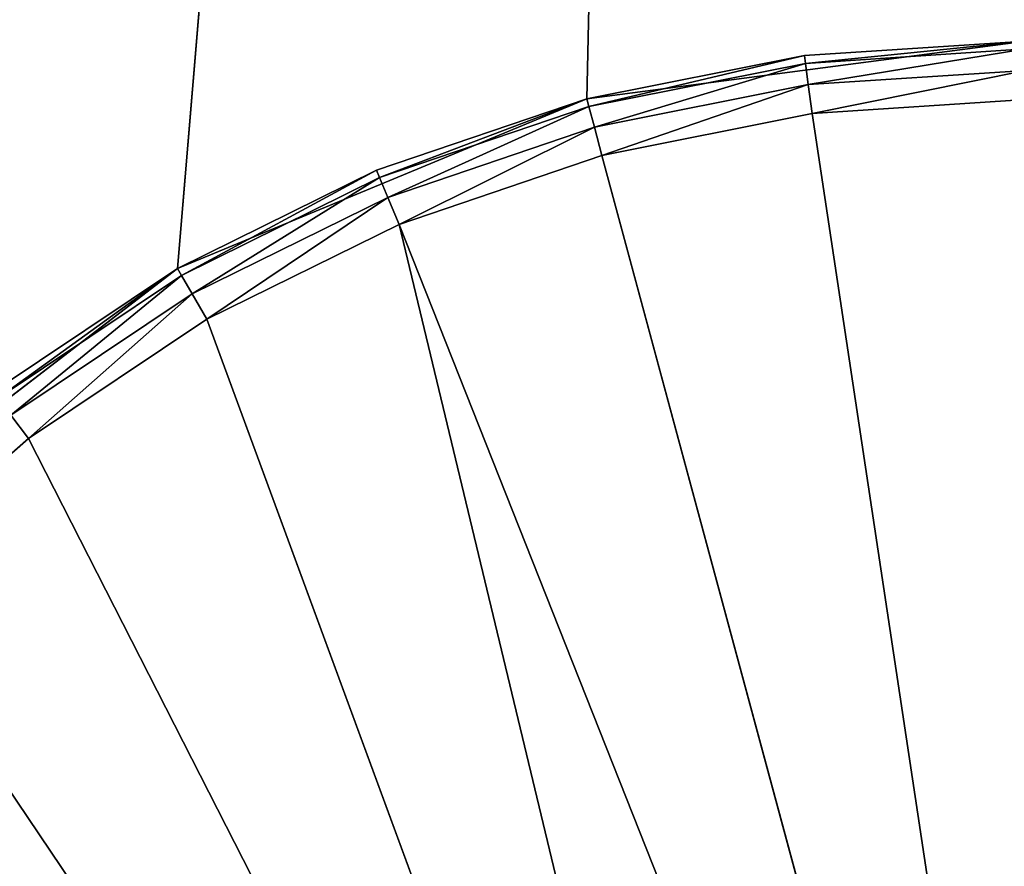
# Model space of a CAD drawing. Extents: x 14 to 217, y 27 to 186.
# Tile 515 of 656: x 41.9 to 43.58, y 105.1 to 106.54. Entities that reach past the tile are written whole.
import ezdxf

# ---------------------------------------------------------------- set-up
doc = ezdxf.new("R2010")
doc.units = 0
doc.header["$LTSCALE"] = 25.4
doc.layers.get('0').update_dxf_attribs({"color": 13, "linetype": 'CONTINUOUS'})

# ---------------------------------------------------------------- blocks, each defined once
blk = doc.blocks.new('PROFILE-RECESSED-T-CONNECT')
at = {"color": 0}
for p, q in [((29.1789, 3.7618, 79.7525), (28.5783, 3.7618, 80.2133)), ((29.1789, 3.7618, 79.7525), (28.5783, 3.7618, 80.2133)), ((29.1789, 3.7618, 79.7525), (28.8635, 0.8618, 79.9632)), ((29.1789, 3.7618, 79.7525), (28.8635, 0.8618, 79.9632)), ((29.8783, 3.7618, 79.4628), (29.1789, 3.7618, 79.7525)), ((29.1789, 3.7618, 79.7525), (30.1159, 3.7618, 68.5735)), ((29.1789, 3.7618, 79.7525), (30.1159, 3.7618, 68.5735)), ((29.1789, 3.7618, 79.7525), (29.1789, 0.8618, 79.7525)), ((29.1789, 3.7618, 79.7525), (29.1789, 0.8618, 79.7525)), ((29.1789, 3.7618, 79.7525), (29.5191, 0.8618, 79.5847)), ((29.1789, 3.7618, 79.7525), (29.5191, 0.8618, 79.5847)), ((29.8783, 3.7618, 79.4628), (29.1789, 3.7618, 79.7525)), ((29.8783, 3.7618, 79.4628), (29.5191, 0.8618, 79.5847)), ((29.8783, 3.7618, 79.4628), (29.5191, 0.8618, 79.5847)), ((30.6289, 3.7618, 79.364), (29.8783, 3.7618, 79.4628)), ((29.8783, 3.7618, 79.4628), (30.1159, 3.7618, 68.5735)), ((29.8783, 3.7618, 79.4628), (30.1159, 3.7618, 68.5735)), ((29.8783, 3.7618, 79.4628), (29.8783, 0.8618, 79.4628)), ((29.8783, 3.7618, 79.4628), (29.8783, 0.8618, 79.4628)), ((29.8783, 3.7618, 79.4628), (30.2504, 0.8618, 79.3888)), ((29.8783, 3.7618, 79.4628), (30.2504, 0.8618, 79.3888)), ((30.6289, 3.7618, 79.364), (29.8783, 3.7618, 79.4628)), ((30.6289, 3.7618, 79.364), (30.2504, 0.8618, 79.3888)), ((30.6289, 3.7618, 79.364), (30.2504, 0.8618, 79.3888)), ((29.1789, 0.8618, 79.7525), (28.8635, 0.8618, 79.9632)), ((29.1789, 0.8618, 79.7525), (28.8635, 0.8618, 79.9632)), ((29.1789, 0.8618, 79.7525), (28.8716, 0.8118, 79.9739)), ((29.1789, 0.8618, 79.7525), (28.8716, 0.8118, 79.9739)), ((29.5191, 0.8618, 79.5847), (29.1789, 0.8618, 79.7525)), ((29.1789, 0.8618, 79.7525), (29.1856, 0.8118, 79.7641)), ((29.1789, 0.8618, 79.7525), (29.1856, 0.8118, 79.7641)), ((29.5191, 0.8618, 79.5847), (29.1789, 0.8618, 79.7525)), ((29.5191, 0.8618, 79.5847), (29.1856, 0.8118, 79.7641)), ((29.5191, 0.8618, 79.5847), (29.1856, 0.8118, 79.7641)), ((29.8783, 0.8618, 79.4628), (29.5191, 0.8618, 79.5847)), ((29.5191, 0.8618, 79.5847), (29.5242, 0.8118, 79.5971)), ((29.5191, 0.8618, 79.5847), (29.5242, 0.8118, 79.5971)), ((29.8783, 0.8618, 79.4628), (29.5191, 0.8618, 79.5847)), ((29.8783, 0.8618, 79.4628), (29.5242, 0.8118, 79.5971)), ((29.8783, 0.8618, 79.4628), (29.5242, 0.8118, 79.5971)), ((30.2504, 0.8618, 79.3888), (29.8783, 0.8618, 79.4628)), ((29.8783, 0.8618, 79.4628), (29.8818, 0.8118, 79.4757)), ((29.8783, 0.8618, 79.4628), (29.8818, 0.8118, 79.4757)), ((30.2504, 0.8618, 79.3888), (29.8783, 0.8618, 79.4628)), ((30.2504, 0.8618, 79.3888), (29.8818, 0.8118, 79.4757)), ((30.2504, 0.8618, 79.3888), (29.8818, 0.8118, 79.4757)), ((30.6289, 0.8618, 79.364), (30.2504, 0.8618, 79.3888)), ((30.2504, 0.8618, 79.3888), (30.2521, 0.8118, 79.4021)), ((30.2504, 0.8618, 79.3888), (30.2521, 0.8118, 79.4021)), ((30.6289, 0.8618, 79.364), (30.2504, 0.8618, 79.3888)), ((30.6289, 0.8618, 79.364), (30.2521, 0.8118, 79.4021)), ((30.6289, 0.8618, 79.364), (30.2521, 0.8118, 79.4021)), ((29.1856, 0.8118, 79.7641), (28.8716, 0.8118, 79.9739)), ((29.1856, 0.8118, 79.7641), (28.8716, 0.8118, 79.9739)), ((29.1856, 0.8118, 79.7641), (28.8939, 0.7752, 80.0029)), ((29.1856, 0.8118, 79.7641), (28.8939, 0.7752, 80.0029)), ((29.5242, 0.8118, 79.5971), (29.1856, 0.8118, 79.7641)), ((29.1856, 0.8118, 79.7641), (29.2039, 0.7752, 79.7958)), ((29.1856, 0.8118, 79.7641), (29.2039, 0.7752, 79.7958)), ((29.5242, 0.8118, 79.5971), (29.1856, 0.8118, 79.7641)), ((29.5242, 0.8118, 79.5971), (29.2039, 0.7752, 79.7958)), ((29.5242, 0.8118, 79.5971), (29.2039, 0.7752, 79.7958)), ((29.8818, 0.8118, 79.4757), (29.5242, 0.8118, 79.5971)), ((29.5242, 0.8118, 79.5971), (29.5382, 0.7752, 79.6309)), ((29.5242, 0.8118, 79.5971), (29.5382, 0.7752, 79.6309)), ((29.8818, 0.8118, 79.4757), (29.5242, 0.8118, 79.5971)), ((29.8818, 0.8118, 79.4757), (29.5382, 0.7752, 79.6309)), ((29.8818, 0.8118, 79.4757), (29.5382, 0.7752, 79.6309)), ((30.2521, 0.8118, 79.4021), (29.8818, 0.8118, 79.4757)), ((29.8818, 0.8118, 79.4757), (29.8913, 0.7752, 79.5111)), ((29.8818, 0.8118, 79.4757), (29.8913, 0.7752, 79.5111)), ((30.2521, 0.8118, 79.4021), (29.8818, 0.8118, 79.4757)), ((30.2521, 0.8118, 79.4021), (29.8913, 0.7752, 79.5111)), ((30.2521, 0.8118, 79.4021), (29.8913, 0.7752, 79.5111)), ((30.6289, 0.8118, 79.3774), (30.2521, 0.8118, 79.4021)), ((30.2521, 0.8118, 79.4021), (30.2569, 0.7752, 79.4383)), ((30.2521, 0.8118, 79.4021), (30.2569, 0.7752, 79.4383)), ((30.6289, 0.8118, 79.3774), (30.2521, 0.8118, 79.4021)), ((30.6289, 0.8118, 79.3774), (30.2569, 0.7752, 79.4383)), ((30.6289, 0.8118, 79.3774), (30.2569, 0.7752, 79.4383)), ((29.2039, 0.7752, 79.7958), (28.8939, 0.7752, 80.0029)), ((28.8939, 0.7752, 80.0029), (28.9244, 0.7618, 80.0426)), ((28.8939, 0.7752, 80.0029), (28.9244, 0.7618, 80.0426)), ((29.2039, 0.7752, 79.7958), (28.8939, 0.7752, 80.0029)), ((29.2039, 0.7752, 79.7958), (28.9244, 0.7618, 80.0426)), ((29.2039, 0.7752, 79.7958), (28.9244, 0.7618, 80.0426)), ((29.5382, 0.7752, 79.6309), (29.2039, 0.7752, 79.7958)), ((29.2039, 0.7752, 79.7958), (29.2289, 0.7618, 79.8391)), ((29.2039, 0.7752, 79.7958), (29.2289, 0.7618, 79.8391)), ((29.5382, 0.7752, 79.6309), (29.2039, 0.7752, 79.7958)), ((29.5382, 0.7752, 79.6309), (29.2289, 0.7618, 79.8391)), ((29.5382, 0.7752, 79.6309), (29.2289, 0.7618, 79.8391)), ((29.8913, 0.7752, 79.5111), (29.5382, 0.7752, 79.6309)), ((29.5382, 0.7752, 79.6309), (29.5574, 0.7618, 79.6771)), ((29.5382, 0.7752, 79.6309), (29.5574, 0.7618, 79.6771)), ((29.8913, 0.7752, 79.5111), (29.5382, 0.7752, 79.6309)), ((29.8913, 0.7752, 79.5111), (29.5574, 0.7618, 79.6771)), ((29.8913, 0.7752, 79.5111), (29.5574, 0.7618, 79.6771)), ((30.2569, 0.7752, 79.4383), (29.8913, 0.7752, 79.5111)), ((29.8913, 0.7752, 79.5111), (29.9042, 0.7618, 79.5594)), ((29.8913, 0.7752, 79.5111), (29.9042, 0.7618, 79.5594)), ((30.2569, 0.7752, 79.4383), (29.8913, 0.7752, 79.5111)), ((30.2569, 0.7752, 79.4383), (29.9042, 0.7618, 79.5594)), ((30.2569, 0.7752, 79.4383), (29.9042, 0.7618, 79.5594)), ((30.6289, 0.7752, 79.414), (30.2569, 0.7752, 79.4383)), ((30.2569, 0.7752, 79.4383), (30.2634, 0.7618, 79.4879)), ((30.2569, 0.7752, 79.4383), (30.2634, 0.7618, 79.4879)), ((30.6289, 0.7752, 79.414), (30.2569, 0.7752, 79.4383)), ((30.6289, 0.7752, 79.414), (30.2634, 0.7618, 79.4879)), ((30.6289, 0.7752, 79.414), (30.2634, 0.7618, 79.4879)), ((28.649, 0.7618, 80.2841), (30.289, 0.7618, 82.7178)), ((28.649, 0.7618, 80.2841), (30.289, 0.7618, 82.7178)), ((28.649, 0.7618, 80.2841), (28.9244, 0.7618, 80.0426)), ((28.649, 0.7618, 80.2841), (28.9244, 0.7618, 80.0426)), ((28.9244, 0.7618, 80.0426), (29.2289, 0.7618, 79.8391)), ((30.289, 0.7618, 82.7178), (28.9244, 0.7618, 80.0426)), ((30.289, 0.7618, 82.7178), (28.9244, 0.7618, 80.0426)), ((28.9244, 0.7618, 80.0426), (29.2289, 0.7618, 79.8391)), ((29.2289, 0.7618, 79.8391), (30.289, 0.7618, 82.7178)), ((29.2289, 0.7618, 79.8391), (30.289, 0.7618, 82.7178)), ((29.2289, 0.7618, 79.8391), (29.5574, 0.7618, 79.6771)), ((29.2289, 0.7618, 79.8391), (29.5574, 0.7618, 79.6771)), ((29.5574, 0.7618, 79.6771), (30.289, 0.7618, 82.7178)), ((29.5574, 0.7618, 79.6771), (30.289, 0.7618, 82.7178)), ((29.5574, 0.7618, 79.6771), (30.7439, 0.7618, 82.67)), ((29.5574, 0.7618, 79.6771), (30.7439, 0.7618, 82.67)), ((29.5574, 0.7618, 79.6771), (29.9042, 0.7618, 79.5594)), ((29.5574, 0.7618, 79.6771), (29.9042, 0.7618, 79.5594)), ((29.9042, 0.7618, 79.5594), (30.7439, 0.7618, 82.67)), ((29.9042, 0.7618, 79.5594), (30.7439, 0.7618, 82.67)), ((29.9042, 0.7618, 79.5594), (30.2634, 0.7618, 79.4879)), ((29.9042, 0.7618, 79.5594), (30.2634, 0.7618, 79.4879)), ((30.2634, 0.7618, 79.4879), (30.6289, 0.7618, 79.464)), ((30.7439, 0.7618, 82.67), (30.2634, 0.7618, 79.4879)), ((30.7439, 0.7618, 82.67), (30.2634, 0.7618, 79.4879)), ((30.2634, 0.7618, 79.4879), (30.6289, 0.7618, 79.464))]:
    blk.add_line(p, q, dxfattribs=at)
mesh = blk.add_polyface(dxfattribs=at)
corners = [(41.5426, 18.1651, 91.3297), (60.5549, 18.1651, 76), (0.5549, 18.1651, 76)]
mesh.append_faces([[corners[k] for k in face] for face in [(0, 1, 2)]], dxfattribs={"color": 0})
mesh = blk.add_polyface(dxfattribs=at)
corners = [(40.6854, 18.1651, 91.8246), (41.5426, 18.1651, 91.3297), (0.5549, 18.1651, 76)]
mesh.append_faces([[corners[k] for k in face] for face in [(0, 1, 2)]], dxfattribs={"color": 0})
mesh = blk.add_polyface(dxfattribs=at)
corners = [(19.5692, 18.1651, 115.2805), (40.6854, 18.1651, 91.8246), (0.5549, 18.1651, 76)]
mesh.append_faces([[corners[k] for k in face] for face in [(0, 1, 2)]], dxfattribs={"color": 0})
mesh = blk.add_polyface(dxfattribs=at)
corners = [(47.5931, 16.1651, 88.5), (0.5549, 16.1651, 76), (60.5549, 16.1651, 76)]
mesh.append_faces([[corners[k] for k in face] for face in [(0, 1, 2)]], dxfattribs={"color": 0})
mesh = blk.add_polyface(dxfattribs=at)
corners = [(13.5522, 16.1651, 88.5), (0.5549, 16.1651, 76), (47.5931, 16.1651, 88.5)]
mesh.append_faces([[corners[k] for k in face] for face in [(0, 1, 2)]], dxfattribs={"color": 0})
mesh = blk.add_polyface(dxfattribs=at)
corners = [(35.5658, 15.9594, 88.264), (31.0468, 15.9594, 70.7396), (25.692, 15.9594, 88.264)]
mesh.append_faces([[corners[k] for k in face] for face in [(0, 1, 2)]], dxfattribs={"color": 0})
mesh = blk.add_polyface(dxfattribs=at)
corners = [(25.692, 15.9594, 88.264), (31.0468, 15.9594, 70.7396), (30.211, 15.9594, 70.7396)]
mesh.append_faces([[corners[k] for k in face] for face in [(0, 1, 2)]], dxfattribs={"color": 0})
mesh = blk.add_polyface(dxfattribs=at)
corners = [(25.692, 15.9594, 88.264), (30.211, 15.9594, 70.7396), (29.3976, 15.9594, 70.5469)]
mesh.append_faces([[corners[k] for k in face] for face in [(0, 1, 2)]], dxfattribs={"color": 0})
mesh = blk.add_polyface(dxfattribs=at)
corners = [(25.692, 15.9594, 88.264), (29.3976, 15.9594, 70.5469), (28.6507, 15.9594, 70.1717)]
mesh.append_faces([[corners[k] for k in face] for face in [(0, 1, 2)]], dxfattribs={"color": 0})
mesh = blk.add_polyface(dxfattribs=at)
corners = [(22.6289, 3.7618, 88.3216), (29.6647, 3.7618, 68.313), (30.1159, 3.7618, 68.5735)]
mesh.append_faces([[corners[k] for k in face] for face in [(0, 1, 2)]], dxfattribs={"color": 0})
mesh = blk.add_polyface(dxfattribs=at)
corners = [(22.6289, 3.7618, 88.3216), (22.6289, 3.7618, 59.1857), (29.1517, 3.7618, 67.4244)]
mesh.append_faces([[corners[k] for k in face] for face in [(0, 1, 2)]], dxfattribs={"color": 0})
mesh = blk.add_polyface(dxfattribs=at)
corners = [(22.6289, 3.7618, 88.3216), (29.1517, 3.7618, 67.4244), (29.3299, 3.7618, 67.914)]
mesh.append_faces([[corners[k] for k in face] for face in [(0, 1, 2)]], dxfattribs={"color": 0})
mesh = blk.add_polyface(dxfattribs=at)
corners = [(22.6289, 3.7618, 88.3216), (29.3299, 3.7618, 67.914), (29.6647, 3.7618, 68.313)]
mesh.append_faces([[corners[k] for k in face] for face in [(0, 1, 2)]], dxfattribs={"color": 0})
mesh = blk.add_polyface(dxfattribs=at)
corners = [(22.6289, 3.7618, 88.3216), (30.1159, 3.7618, 68.5735), (28.1174, 3.7618, 80.814)]
mesh.append_faces([[corners[k] for k in face] for face in [(0, 1, 2)]], dxfattribs={"color": 0})
mesh = blk.add_polyface(dxfattribs=at)
corners = [(28.1174, 3.7618, 80.814), (30.1159, 3.7618, 68.5735), (28.5783, 3.7618, 80.2133)]
mesh.append_faces([[corners[k] for k in face] for face in [(0, 1, 2)]], dxfattribs={"color": 0})
mesh = blk.add_polyface(dxfattribs=at)
corners = [(28.5783, 3.7618, 80.2133), (30.1159, 3.7618, 68.5735), (29.1789, 3.7618, 79.7525)]
mesh.append_faces([[corners[k] for k in face] for face in [(0, 1, 2)]], dxfattribs={"color": 0})
mesh = blk.add_polyface(dxfattribs=at)
corners = [(29.1789, 3.7618, 79.7525), (28.8635, 0.8618, 79.9632), (28.5783, 3.7618, 80.2133)]
mesh.append_faces([[corners[k] for k in face] for face in [(0, 1, 2)]], dxfattribs={"color": 0})
mesh = blk.add_polyface(dxfattribs=at)
corners = [(29.1789, 0.8618, 79.7525), (28.8635, 0.8618, 79.9632), (29.1789, 3.7618, 79.7525)]
mesh.append_faces([[corners[k] for k in face] for face in [(0, 1, 2)]], dxfattribs={"color": 0})
mesh = blk.add_polyface(dxfattribs=at)
corners = [(29.1789, 3.7618, 79.7525), (30.1159, 3.7618, 68.5735), (29.8783, 3.7618, 79.4628)]
mesh.append_faces([[corners[k] for k in face] for face in [(0, 1, 2)]], dxfattribs={"color": 0})
mesh = blk.add_polyface(dxfattribs=at)
corners = [(29.5191, 0.8618, 79.5847), (29.1789, 0.8618, 79.7525), (29.1789, 3.7618, 79.7525)]
mesh.append_faces([[corners[k] for k in face] for face in [(0, 1, 2)]], dxfattribs={"color": 0})
mesh = blk.add_polyface(dxfattribs=at)
corners = [(29.8783, 3.7618, 79.4628), (29.5191, 0.8618, 79.5847), (29.1789, 3.7618, 79.7525)]
mesh.append_faces([[corners[k] for k in face] for face in [(0, 1, 2)]], dxfattribs={"color": 0})
mesh = blk.add_polyface(dxfattribs=at)
corners = [(29.8783, 0.8618, 79.4628), (29.5191, 0.8618, 79.5847), (29.8783, 3.7618, 79.4628)]
mesh.append_faces([[corners[k] for k in face] for face in [(0, 1, 2)]], dxfattribs={"color": 0})
mesh = blk.add_polyface(dxfattribs=at)
corners = [(29.8783, 3.7618, 79.4628), (30.1159, 3.7618, 68.5735), (30.6289, 3.7618, 79.364)]
mesh.append_faces([[corners[k] for k in face] for face in [(0, 1, 2)]], dxfattribs={"color": 0})
mesh = blk.add_polyface(dxfattribs=at)
corners = [(30.2504, 0.8618, 79.3888), (29.8783, 0.8618, 79.4628), (29.8783, 3.7618, 79.4628)]
mesh.append_faces([[corners[k] for k in face] for face in [(0, 1, 2)]], dxfattribs={"color": 0})
mesh = blk.add_polyface(dxfattribs=at)
corners = [(30.6289, 3.7618, 79.364), (30.2504, 0.8618, 79.3888), (29.8783, 3.7618, 79.4628)]
mesh.append_faces([[corners[k] for k in face] for face in [(0, 1, 2)]], dxfattribs={"color": 0})
mesh = blk.add_polyface(dxfattribs=at)
corners = [(30.6289, 3.7618, 79.364), (30.1159, 3.7618, 68.5735), (30.6289, 3.7618, 68.664)]
mesh.append_faces([[corners[k] for k in face] for face in [(0, 1, 2)]], dxfattribs={"color": 0})
mesh = blk.add_polyface(dxfattribs=at)
corners = [(30.6289, 0.8618, 79.364), (30.2504, 0.8618, 79.3888), (30.6289, 3.7618, 79.364)]
mesh.append_faces([[corners[k] for k in face] for face in [(0, 1, 2)]], dxfattribs={"color": 0})
mesh = blk.add_polyface(dxfattribs=at)
corners = [(28.7863, 2.0001, 100.2666), (30.5549, 2.0001, 100), (16.2752, 2.0001, 54.852)]
mesh.append_faces([[corners[k] for k in face] for face in [(0, 1, 2)]], dxfattribs={"color": 0})
mesh = blk.add_polyface(dxfattribs=at)
corners = [(30.5549, 2.0001, 100), (16.9255, 2.0001, 53.8787), (16.2752, 2.0001, 54.852)]
mesh.append_faces([[corners[k] for k in face] for face in [(0, 1, 2)]], dxfattribs={"color": 0})
mesh = blk.add_polyface(dxfattribs=at)
corners = [(30.5549, 2.0001, 100), (17.8988, 2.0001, 53.2284), (16.9255, 2.0001, 53.8787)]
mesh.append_faces([[corners[k] for k in face] for face in [(0, 1, 2)]], dxfattribs={"color": 0})
mesh = blk.add_polyface(dxfattribs=at)
corners = [(30.5549, 2.0001, 100), (19.0469, 2.0001, 53), (17.8988, 2.0001, 53.2284)]
mesh.append_faces([[corners[k] for k in face] for face in [(0, 1, 2)]], dxfattribs={"color": 0})
mesh = blk.add_polyface(dxfattribs=at)
corners = [(30.5549, 2.0001, 100), (43.0469, 2.0001, 53), (19.0469, 2.0001, 53)]
mesh.append_faces([[corners[k] for k in face] for face in [(0, 1, 2)]], dxfattribs={"color": 0})
mesh = blk.add_polyface(dxfattribs=at)
corners = [(30.5549, 2.0001, 100), (46.0469, 2.0001, 88), (43.0469, 2.0001, 53)]
mesh.append_faces([[corners[k] for k in face] for face in [(0, 1, 2)]], dxfattribs={"color": 0})
mesh = blk.add_polyface(dxfattribs=at)
corners = [(29.1789, 0.8618, 79.7525), (28.8716, 0.8118, 79.9739), (28.8635, 0.8618, 79.9632)]
mesh.append_faces([[corners[k] for k in face] for face in [(0, 1, 2)]], dxfattribs={"color": 0})
mesh = blk.add_polyface(dxfattribs=at)
corners = [(29.1856, 0.8118, 79.7641), (28.8716, 0.8118, 79.9739), (29.1789, 0.8618, 79.7525)]
mesh.append_faces([[corners[k] for k in face] for face in [(0, 1, 2)]], dxfattribs={"color": 0})
mesh = blk.add_polyface(dxfattribs=at)
corners = [(29.5191, 0.8618, 79.5847), (29.1856, 0.8118, 79.7641), (29.1789, 0.8618, 79.7525)]
mesh.append_faces([[corners[k] for k in face] for face in [(0, 1, 2)]], dxfattribs={"color": 0})
mesh = blk.add_polyface(dxfattribs=at)
corners = [(29.5242, 0.8118, 79.5971), (29.1856, 0.8118, 79.7641), (29.5191, 0.8618, 79.5847)]
mesh.append_faces([[corners[k] for k in face] for face in [(0, 1, 2)]], dxfattribs={"color": 0})
mesh = blk.add_polyface(dxfattribs=at)
corners = [(29.8783, 0.8618, 79.4628), (29.5242, 0.8118, 79.5971), (29.5191, 0.8618, 79.5847)]
mesh.append_faces([[corners[k] for k in face] for face in [(0, 1, 2)]], dxfattribs={"color": 0})
mesh = blk.add_polyface(dxfattribs=at)
corners = [(29.8818, 0.8118, 79.4757), (29.5242, 0.8118, 79.5971), (29.8783, 0.8618, 79.4628)]
mesh.append_faces([[corners[k] for k in face] for face in [(0, 1, 2)]], dxfattribs={"color": 0})
mesh = blk.add_polyface(dxfattribs=at)
corners = [(30.2504, 0.8618, 79.3888), (29.8818, 0.8118, 79.4757), (29.8783, 0.8618, 79.4628)]
mesh.append_faces([[corners[k] for k in face] for face in [(0, 1, 2)]], dxfattribs={"color": 0})
mesh = blk.add_polyface(dxfattribs=at)
corners = [(30.2521, 0.8118, 79.4021), (29.8818, 0.8118, 79.4757), (30.2504, 0.8618, 79.3888)]
mesh.append_faces([[corners[k] for k in face] for face in [(0, 1, 2)]], dxfattribs={"color": 0})
mesh = blk.add_polyface(dxfattribs=at)
corners = [(30.6289, 0.8618, 79.364), (30.2521, 0.8118, 79.4021), (30.2504, 0.8618, 79.3888)]
mesh.append_faces([[corners[k] for k in face] for face in [(0, 1, 2)]], dxfattribs={"color": 0})
mesh = blk.add_polyface(dxfattribs=at)
corners = [(30.6289, 0.8118, 79.3774), (30.2521, 0.8118, 79.4021), (30.6289, 0.8618, 79.364)]
mesh.append_faces([[corners[k] for k in face] for face in [(0, 1, 2)]], dxfattribs={"color": 0})
mesh = blk.add_polyface(dxfattribs=at)
corners = [(28.8939, 0.7752, 80.0029), (28.8716, 0.8118, 79.9739), (29.1856, 0.8118, 79.7641)]
mesh.append_faces([[corners[k] for k in face] for face in [(0, 1, 2)]], dxfattribs={"color": 0})
mesh = blk.add_polyface(dxfattribs=at)
corners = [(28.8939, 0.7752, 80.0029), (29.1856, 0.8118, 79.7641), (29.2039, 0.7752, 79.7958)]
mesh.append_faces([[corners[k] for k in face] for face in [(0, 1, 2)]], dxfattribs={"color": 0})
mesh = blk.add_polyface(dxfattribs=at)
corners = [(29.2039, 0.7752, 79.7958), (29.1856, 0.8118, 79.7641), (29.5242, 0.8118, 79.5971)]
mesh.append_faces([[corners[k] for k in face] for face in [(0, 1, 2)]], dxfattribs={"color": 0})
mesh = blk.add_polyface(dxfattribs=at)
corners = [(29.2039, 0.7752, 79.7958), (29.5242, 0.8118, 79.5971), (29.5382, 0.7752, 79.6309)]
mesh.append_faces([[corners[k] for k in face] for face in [(0, 1, 2)]], dxfattribs={"color": 0})
mesh = blk.add_polyface(dxfattribs=at)
corners = [(29.5382, 0.7752, 79.6309), (29.5242, 0.8118, 79.5971), (29.8818, 0.8118, 79.4757)]
mesh.append_faces([[corners[k] for k in face] for face in [(0, 1, 2)]], dxfattribs={"color": 0})
mesh = blk.add_polyface(dxfattribs=at)
corners = [(29.5382, 0.7752, 79.6309), (29.8818, 0.8118, 79.4757), (29.8913, 0.7752, 79.5111)]
mesh.append_faces([[corners[k] for k in face] for face in [(0, 1, 2)]], dxfattribs={"color": 0})
mesh = blk.add_polyface(dxfattribs=at)
corners = [(29.8913, 0.7752, 79.5111), (29.8818, 0.8118, 79.4757), (30.2521, 0.8118, 79.4021)]
mesh.append_faces([[corners[k] for k in face] for face in [(0, 1, 2)]], dxfattribs={"color": 0})
mesh = blk.add_polyface(dxfattribs=at)
corners = [(29.8913, 0.7752, 79.5111), (30.2521, 0.8118, 79.4021), (30.2569, 0.7752, 79.4383)]
mesh.append_faces([[corners[k] for k in face] for face in [(0, 1, 2)]], dxfattribs={"color": 0})
mesh = blk.add_polyface(dxfattribs=at)
corners = [(30.6289, 0.8118, 79.3774), (30.2569, 0.7752, 79.4383), (30.2521, 0.8118, 79.4021)]
mesh.append_faces([[corners[k] for k in face] for face in [(0, 1, 2)]], dxfattribs={"color": 0})
mesh = blk.add_polyface(dxfattribs=at)
corners = [(30.6289, 0.7752, 79.414), (30.2569, 0.7752, 79.4383), (30.6289, 0.8118, 79.3774)]
mesh.append_faces([[corners[k] for k in face] for face in [(0, 1, 2)]], dxfattribs={"color": 0})
mesh = blk.add_polyface(dxfattribs=at)
corners = [(28.7863, 0.8001, 100.2666), (16.0469, 0.8001, 56), (30.5549, 0.8001, 100)]
mesh.append_faces([[corners[k] for k in face] for face in [(0, 1, 2)]], dxfattribs={"color": 0})
mesh = blk.add_polyface(dxfattribs=at)
corners = [(30.5549, 0.8001, 100), (16.0469, 0.8001, 56), (16.2752, 0.8001, 54.852)]
mesh.append_faces([[corners[k] for k in face] for face in [(0, 1, 2)]], dxfattribs={"color": 0})
mesh = blk.add_polyface(dxfattribs=at)
corners = [(30.5549, 0.8001, 100), (16.2752, 0.8001, 54.852), (16.9255, 0.8001, 53.8787)]
mesh.append_faces([[corners[k] for k in face] for face in [(0, 1, 2)]], dxfattribs={"color": 0})
mesh = blk.add_polyface(dxfattribs=at)
corners = [(30.5549, 0.8001, 100), (16.9255, 0.8001, 53.8787), (19.0469, 0.8001, 53)]
mesh.append_faces([[corners[k] for k in face] for face in [(0, 1, 2)]], dxfattribs={"color": 0})
mesh = blk.add_polyface(dxfattribs=at)
corners = [(32.3234, 0.8001, 100.2666), (19.0469, 0.8001, 53), (43.0469, 0.8001, 53)]
mesh.append_faces([[corners[k] for k in face] for face in [(0, 1, 2)]], dxfattribs={"color": 0})
mesh = blk.add_polyface(dxfattribs=at)
corners = [(32.3234, 0.8001, 100.2666), (30.5549, 0.8001, 100), (19.0469, 0.8001, 53)]
mesh.append_faces([[corners[k] for k in face] for face in [(0, 1, 2)]], dxfattribs={"color": 0})
mesh = blk.add_polyface(dxfattribs=at)
corners = [(28.649, 0.7618, 80.2841), (28.8939, 0.7752, 80.0029), (28.9244, 0.7618, 80.0426)]
mesh.append_faces([[corners[k] for k in face] for face in [(0, 1, 2)]], dxfattribs={"color": 0})
mesh = blk.add_polyface(dxfattribs=at)
corners = [(28.9244, 0.7618, 80.0426), (28.8939, 0.7752, 80.0029), (29.2039, 0.7752, 79.7958)]
mesh.append_faces([[corners[k] for k in face] for face in [(0, 1, 2)]], dxfattribs={"color": 0})
mesh = blk.add_polyface(dxfattribs=at)
corners = [(28.9244, 0.7618, 80.0426), (29.2039, 0.7752, 79.7958), (29.2289, 0.7618, 79.8391)]
mesh.append_faces([[corners[k] for k in face] for face in [(0, 1, 2)]], dxfattribs={"color": 0})
mesh = blk.add_polyface(dxfattribs=at)
corners = [(29.2289, 0.7618, 79.8391), (29.2039, 0.7752, 79.7958), (29.5382, 0.7752, 79.6309)]
mesh.append_faces([[corners[k] for k in face] for face in [(0, 1, 2)]], dxfattribs={"color": 0})
mesh = blk.add_polyface(dxfattribs=at)
corners = [(29.2289, 0.7618, 79.8391), (29.5382, 0.7752, 79.6309), (29.5574, 0.7618, 79.6771)]
mesh.append_faces([[corners[k] for k in face] for face in [(0, 1, 2)]], dxfattribs={"color": 0})
mesh = blk.add_polyface(dxfattribs=at)
corners = [(29.5574, 0.7618, 79.6771), (29.5382, 0.7752, 79.6309), (29.8913, 0.7752, 79.5111)]
mesh.append_faces([[corners[k] for k in face] for face in [(0, 1, 2)]], dxfattribs={"color": 0})
mesh = blk.add_polyface(dxfattribs=at)
corners = [(29.5574, 0.7618, 79.6771), (29.8913, 0.7752, 79.5111), (29.9042, 0.7618, 79.5594)]
mesh.append_faces([[corners[k] for k in face] for face in [(0, 1, 2)]], dxfattribs={"color": 0})
mesh = blk.add_polyface(dxfattribs=at)
corners = [(29.9042, 0.7618, 79.5594), (29.8913, 0.7752, 79.5111), (30.2569, 0.7752, 79.4383)]
mesh.append_faces([[corners[k] for k in face] for face in [(0, 1, 2)]], dxfattribs={"color": 0})
mesh = blk.add_polyface(dxfattribs=at)
corners = [(29.9042, 0.7618, 79.5594), (30.2569, 0.7752, 79.4383), (30.2634, 0.7618, 79.4879)]
mesh.append_faces([[corners[k] for k in face] for face in [(0, 1, 2)]], dxfattribs={"color": 0})
mesh = blk.add_polyface(dxfattribs=at)
corners = [(30.2634, 0.7618, 79.4879), (30.2569, 0.7752, 79.4383), (30.6289, 0.7752, 79.414)]
mesh.append_faces([[corners[k] for k in face] for face in [(0, 1, 2)]], dxfattribs={"color": 0})
mesh = blk.add_polyface(dxfattribs=at)
corners = [(30.2634, 0.7618, 79.4879), (30.6289, 0.7752, 79.414), (30.6289, 0.7618, 79.464)]
mesh.append_faces([[corners[k] for k in face] for face in [(0, 1, 2)]], dxfattribs={"color": 0})
mesh = blk.add_polyface(dxfattribs=at)
corners = [(29.8929, 0.7618, 82.9465), (28.204, 0.7618, 80.864), (28.4075, 0.7618, 80.5594)]
mesh.append_faces([[corners[k] for k in face] for face in [(0, 1, 2)]], dxfattribs={"color": 0})
mesh = blk.add_polyface(dxfattribs=at)
corners = [(29.8929, 0.7618, 82.9465), (28.4075, 0.7618, 80.5594), (30.289, 0.7618, 82.7178)]
mesh.append_faces([[corners[k] for k in face] for face in [(0, 1, 2)]], dxfattribs={"color": 0})
mesh = blk.add_polyface(dxfattribs=at)
corners = [(30.289, 0.7618, 82.7178), (28.4075, 0.7618, 80.5594), (28.649, 0.7618, 80.2841)]
mesh.append_faces([[corners[k] for k in face] for face in [(0, 1, 2)]], dxfattribs={"color": 0})
mesh = blk.add_polyface(dxfattribs=at)
corners = [(30.289, 0.7618, 82.7178), (28.649, 0.7618, 80.2841), (28.9244, 0.7618, 80.0426)]
mesh.append_faces([[corners[k] for k in face] for face in [(0, 1, 2)]], dxfattribs={"color": 0})
mesh = blk.add_polyface(dxfattribs=at)
corners = [(30.289, 0.7618, 82.7178), (28.9244, 0.7618, 80.0426), (29.2289, 0.7618, 79.8391)]
mesh.append_faces([[corners[k] for k in face] for face in [(0, 1, 2)]], dxfattribs={"color": 0})
mesh = blk.add_polyface(dxfattribs=at)
corners = [(30.289, 0.7618, 82.7178), (29.2289, 0.7618, 79.8391), (29.5574, 0.7618, 79.6771)]
mesh.append_faces([[corners[k] for k in face] for face in [(0, 1, 2)]], dxfattribs={"color": 0})
mesh = blk.add_polyface(dxfattribs=at)
corners = [(30.289, 0.7618, 82.7178), (29.5574, 0.7618, 79.6771), (30.7439, 0.7618, 82.67)]
mesh.append_faces([[corners[k] for k in face] for face in [(0, 1, 2)]], dxfattribs={"color": 0})
mesh = blk.add_polyface(dxfattribs=at)
corners = [(30.7439, 0.7618, 82.67), (29.5574, 0.7618, 79.6771), (29.9042, 0.7618, 79.5594)]
mesh.append_faces([[corners[k] for k in face] for face in [(0, 1, 2)]], dxfattribs={"color": 0})
mesh = blk.add_polyface(dxfattribs=at)
corners = [(30.7439, 0.7618, 82.67), (29.9042, 0.7618, 79.5594), (30.2634, 0.7618, 79.4879)]
mesh.append_faces([[corners[k] for k in face] for face in [(0, 1, 2)]], dxfattribs={"color": 0})
mesh = blk.add_polyface(dxfattribs=at)
corners = [(30.7439, 0.7618, 82.67), (30.2634, 0.7618, 79.4879), (30.6289, 0.7618, 79.464)]
mesh.append_faces([[corners[k] for k in face] for face in [(0, 1, 2)]], dxfattribs={"color": 0})

msp = doc.modelspace()

# ---------------------------------------------------------------- block references
at = {"color": 7, "extrusion": (0, -1, -3.33067e-16)}
msp.add_blockref('PROFILE-RECESSED-T-CONNECT', (12.9862, -56.4217, -185.8719), dxfattribs=at)

doc.saveas('drawing.dxf')
